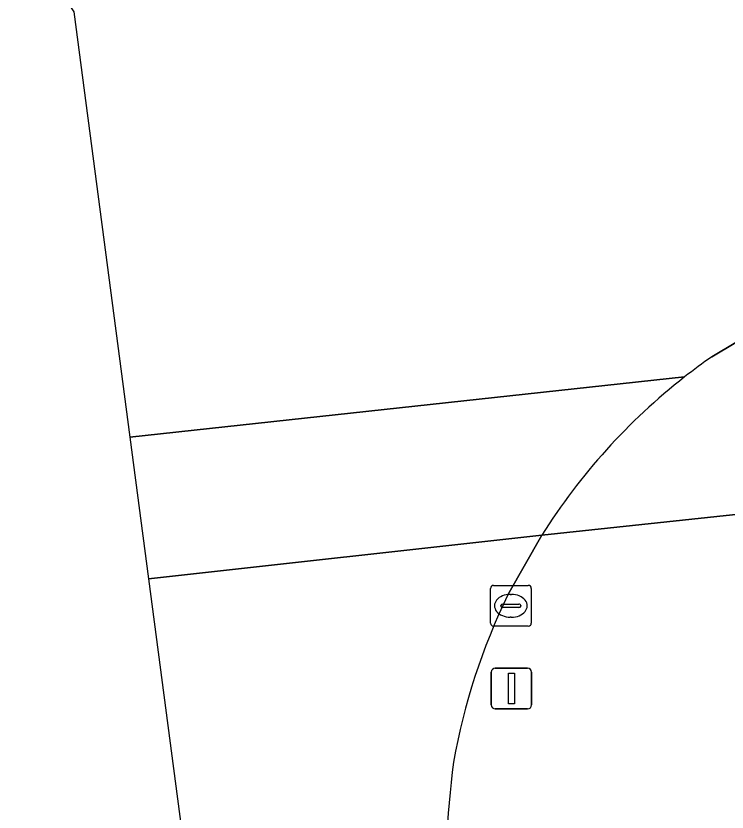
# Model space of a CAD drawing. Extents: x 161084 to 161928, y 385354 to 386522.
# Drawn here: x 161098.66 to 161116.1, y 386450.18 to 386469.69 of the extents above; entities that cross this region are included whole.
import ezdxf

# ---------------------------------------------------------------- set-up
doc = ezdxf.new("R2010")
doc.units = 0
for name, color, linetype in [('IMGEO_Fietspad_gesloten', 7, 'Continuous'), ('IMGEO_Kolk', 7, 'Continuous'), ('IMGEO_OVBaan_gesloten', 7, 'Continuous'), ('IMGEO_Verkeersregelinstallatiepaal', 7, 'Continuous'), ('IMGEO_Voetpad_open', 7, 'Continuous')]:
    doc.layers.add(name, color=color, linetype=linetype)

msp = doc.modelspace()

# ---------------------------------------------------------------- linework, layer by layer
at = {"layer": 'IMGEO_Fietspad_gesloten'}
for points in [[(161116.86, 386462.007), (161115.722, 386461.335)], [(161115.055, 386460.842), (161101.453, 386459.362)], [(161101.453, 386459.362), (161101.911, 386455.889), (161111.555, 386456.967)], [(161111.555, 386456.967), (161120.9, 386457.962), (161131.088, 386459.2)]]:
    msp.add_lwpolyline(points, dxfattribs=at)
for centre, radius, start, end in [((161124.355, 386448.957), 15.091, 124.8946, 128.0439), ((161124.443, 386448.844), 15.234, 128.0428, 147.7789), ((161124.443, 386448.844), 15.234, 128.0428, 147.7789)]:
    msp.add_arc(centre, radius, start, end, dxfattribs=at)
at = {"layer": 'IMGEO_Kolk'}
for p, q in [((161110.368, 386455.732), (161111.22, 386455.732)), ((161110.293, 386454.806), (161110.293, 386455.658)), ((161110.781, 386455.512), (161110.806, 386455.512)), ((161111.294, 386455.658), (161111.294, 386454.806)), ((161110.552, 386455.226), (161110.552, 386455.238)), ((161110.99, 386455.189), (161110.592, 386455.189)), ((161110.595, 386455.275), (161110.993, 386455.275)), ((161111.036, 386455.238), (161111.036, 386455.226)), ((161110.804, 386454.952), (161110.779, 386454.952)), ((161111.22, 386454.732), (161110.368, 386454.732))]:
    msp.add_line(p, q, dxfattribs=at)
for points in [[(161110.368, 386455.732), (161111.22, 386455.732)], [(161110.293, 386454.806), (161110.293, 386455.658)], [(161111.294, 386455.658), (161111.294, 386454.806)], [(161111.22, 386454.732), (161110.368, 386454.732)]]:
    msp.add_lwpolyline(points, dxfattribs=at)
for centre, radius, start, end in [((161110.37, 386455.656), 0.0765, 91.552, 178.448), ((161110.37, 386455.656), 0.0765, 91.552, 178.448), ((161111.218, 386455.656), 0.0765, 1.552, 88.448), ((161111.218, 386455.656), 0.0765, 1.552, 88.448), ((161110.592, 386455.235), 0.0403, 85.8775, 175.7526), ((161110.589, 386455.225), 0.0366, 178.938, 274.7102), ((161110.993, 386455.232), 0.043, 264.8664, 352.4533), ((161110.997, 386455.237), 0.0386, 1.7309, 96.639), ((161110.37, 386454.808), 0.0765, 181.552, 268.448), ((161110.37, 386454.808), 0.0765, 181.552, 268.448), ((161111.218, 386454.808), 0.0765, 271.552, 358.448), ((161111.218, 386454.808), 0.0765, 271.552, 358.448)]:
    msp.add_arc(centre, radius, start, end, dxfattribs=at)
for centre, major_axis, ratio, start_param, end_param in [((161110.78, 386455.232), (-0.387, 0.002), 0.722429, 4.712389, 7.853982), ((161110.805, 386455.232), (-0.39, 0.002), 0.717154, 1.570796, 4.712389)]:
    msp.add_ellipse(centre, major_axis=major_axis, ratio=ratio, start_param=start_param, end_param=end_param, dxfattribs=at)
at = {"layer": 'IMGEO_OVBaan_gesloten'}
for points in [[(161140.444, 386466.789), (161141.753, 386466.809), (161145.56, 386466.922), (161145.358, 386473.541), (161122.196, 386472.727), (161104.723, 386472.104), (161098.661, 386471.888), (161100.078, 386469.79), (161101.453, 386459.362)], [(161115.722, 386461.335), (161116.86, 386462.007), (161117.152, 386462.151), (161118.161, 386462.631)], [(161101.453, 386459.362), (161115.055, 386460.842)], [(161110.723, 386455.501), (161111.555, 386456.967), (161101.911, 386455.889)], [(161101.911, 386455.889), (161122.086, 386302.892), (161123.722, 386290.484), (161128.924, 386291.151), (161128.968, 386290.953), (161129.173, 386290.962), (161126.758, 386308.896), (161126.625, 386309.881), (161125.928, 386315.122), (161125.434, 386318.836), (161124.483, 386325.989), (161121.922, 386345.27), (161119.124, 386366.588), (161116.899, 386383.439), (161114.806, 386399.344), (161114.138, 386404.484), (161112.925, 386413.597), (161111.052, 386427.816), (161109.466, 386439.912), (161109.391, 386441.15), (161109.288, 386444.374), (161109.174, 386447.398)]]:
    msp.add_lwpolyline(points, dxfattribs=at)
for centre, radius, start, end in [((161124.355, 386448.957), 15.091, 124.8946, 128.0439), ((161124.836, 386448.634), 15.695, 154.0532, 169.8418), ((161138.089, 386447.867), 28.919, 172.9796, 180.9302)]:
    msp.add_arc(centre, radius, start, end, dxfattribs=at)
at = {"layer": 'IMGEO_Verkeersregelinstallatiepaal'}
for p, q in [((161110.313, 386452.804), (161110.313, 386453.604)), ((161110.313, 386453.604), (161110.313, 386452.804)), ((161110.413, 386453.704), (161111.203, 386453.704)), ((161111.203, 386453.704), (161110.413, 386453.704)), ((161111.303, 386453.604), (161111.303, 386452.804)), ((161111.303, 386452.804), (161111.303, 386453.604)), ((161111.203, 386452.704), (161110.413, 386452.704)), ((161110.413, 386452.704), (161111.203, 386452.704))]:
    msp.add_line(p, q, dxfattribs=at)
msp.add_lwpolyline([(161110.733, 386453.579), (161110.883, 386453.579), (161110.883, 386452.829), (161110.733, 386452.829), (161110.733, 386453.579)], dxfattribs=at)
for centre, start, end in [((161110.413, 386453.604), 90, 180), ((161110.413, 386453.604), 90, 180), ((161111.203, 386453.604), 0, 90), ((161111.203, 386453.604), 360, 90), ((161110.413, 386452.804), 180, 270), ((161110.413, 386452.804), 180, 270), ((161111.203, 386452.804), 270, 0), ((161111.203, 386452.804), 270, 0)]:
    msp.add_arc(centre, 0.1, start, end, dxfattribs=at)
at = {"layer": 'IMGEO_Voetpad_open'}
for points in [[(161109.174, 386447.398), (161109.288, 386444.374), (161109.391, 386441.15), (161109.466, 386439.912), (161111.052, 386427.816), (161112.925, 386413.597), (161114.138, 386404.484), (161118.398, 386405.074), (161113.746, 386440.205), (161117.604, 386440.708), (161119.119, 386444.911), (161120.925, 386448.94), (161123.011, 386452.691), (161123.486, 386454.374), (161120.9, 386457.962), (161111.555, 386456.967)], [(161111.555, 386456.967), (161110.723, 386455.501)]]:
    msp.add_lwpolyline(points, dxfattribs=at)
for centre, radius, start, end in [((161124.836, 386448.634), 15.695, 154.0532, 169.8418), ((161138.089, 386447.867), 28.919, 172.9796, 180.9302)]:
    msp.add_arc(centre, radius, start, end, dxfattribs=at)

doc.saveas('drawing.dxf')
